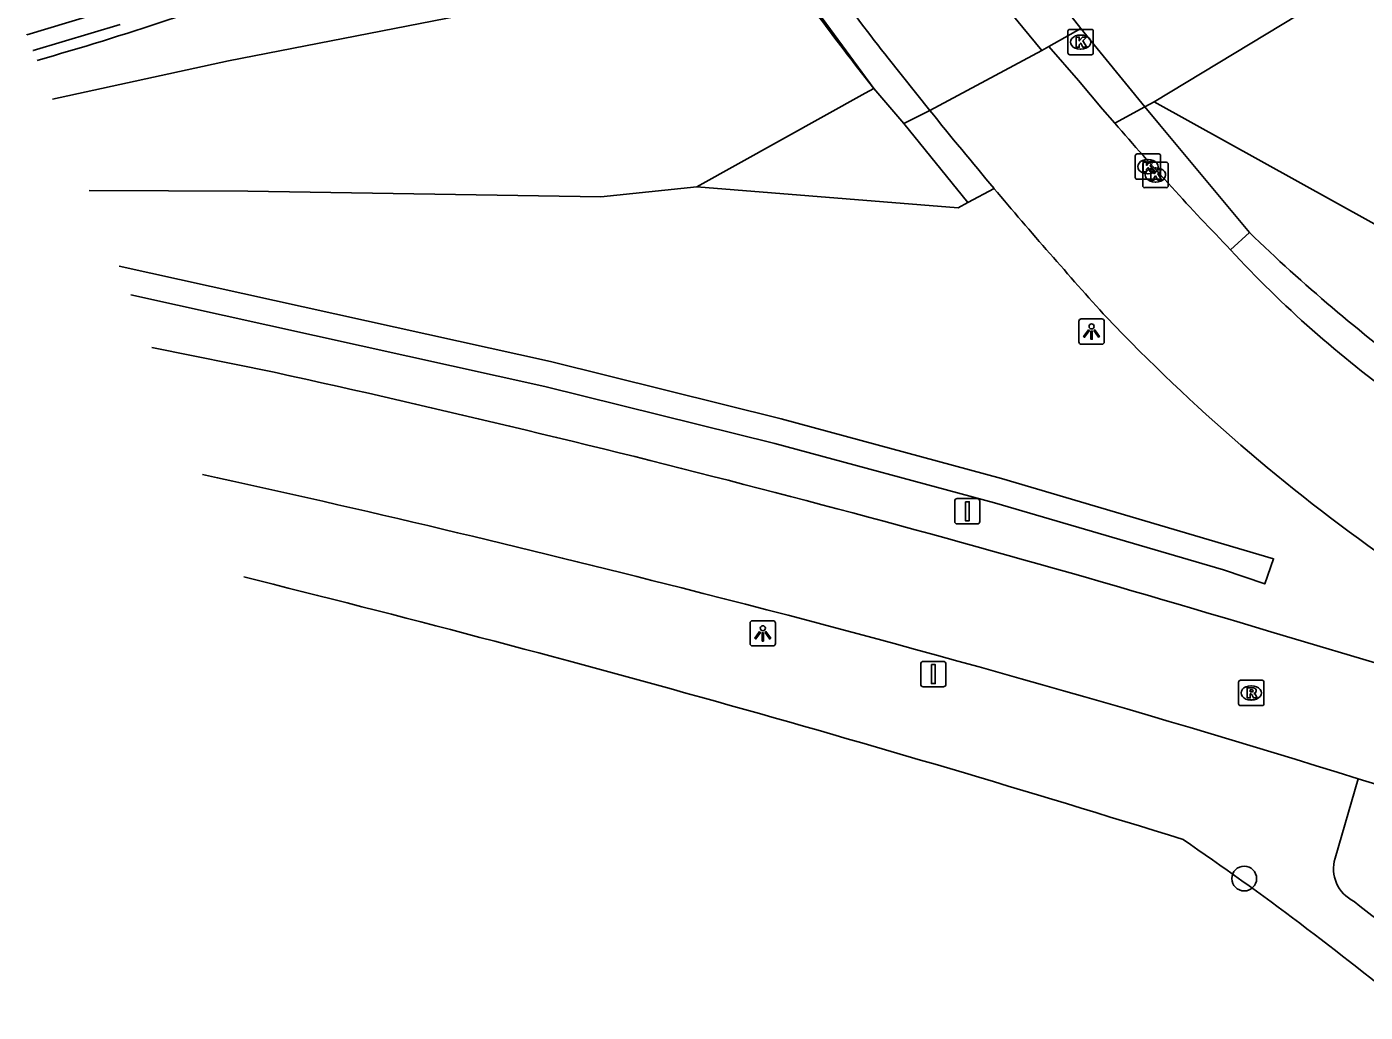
# Model space of a CAD drawing. Extents: x 155018 to 156648, y 383980 to 385733.
# Drawn here: x 155596.1 to 155648.9, y 384013.4 to 384052.3 of the extents above; entities that cross this region are included whole.
import ezdxf

# ---------------------------------------------------------------- set-up
doc = ezdxf.new("R2010")
doc.units = 0
for name, color, linetype in [('IMGEO_Berm_halfverhard', 7, 'Continuous'), ('IMGEO_Berm_open', 7, 'Continuous'), ('IMGEO_Boom', 7, 'Continuous'), ('IMGEO_Dek', 7, 'Continuous'), ('IMGEO_Groenvoorziening', 7, 'Continuous'), ('IMGEO_Hek', 7, 'Continuous'), ('IMGEO_Kolk', 7, 'Continuous'), ('IMGEO_Lichtpunt', 7, 'Continuous'), ('IMGEO_Rijbaan_lokaal_gesloten', 7, 'Continuous'), ('IMGEO_Rioolput', 7, 'Continuous'), ('IMGEO_Verkeersbordpaal', 7, 'Continuous'), ('IMGEO_Verkeerseiland_gesloten', 7, 'Continuous'), ('IMGEO_Voetpad_halfverhard', 7, 'Continuous'), ('IMGEO_Waterloop', 7, 'Continuous')]:
    doc.layers.add(name, color=color, linetype=linetype)

msp = doc.modelspace()

# ---------------------------------------------------------------- linework, layer by layer
at = {"layer": 'IMGEO_Berm_halfverhard'}
msp.add_arc((155691.931, 384093.413), 68.506, 225.95562, 233.31928, dxfattribs=at)
at = {"layer": 'IMGEO_Berm_open'}
for points in [[(155640.173, 384049.127), (155640.76, 384048.433), (155642.461, 384046.385), (155644.305, 384044.171)], [(155644.305, 384044.171), (155643.557, 384043.496)]]:
    msp.add_lwpolyline(points, dxfattribs=at)
at = {"layer": 'IMGEO_Boom'}
msp.add_circle((155644.095, 384018.706), 0.489, dxfattribs=at)
at = {"layer": 'IMGEO_Dek'}
msp.add_lwpolyline([(155629.008, 384050.475), (155629.5, 384049.847), (155630.674, 384048.467), (155631.698, 384048.991), (155636.115, 384051.35), (155636.396, 384051.508), (155637.652, 384052.215), (155636.55, 384053.638), (155636.041, 384054.265), (155633.995, 384056.9), (155631.735, 384060.031), (155629.205, 384063.89), (155628.43, 384065.179), (155627.694, 384066.405), (155625.337, 384070.693)], dxfattribs=at)
msp.add_arc((155712.568, 384115.772), 106.047, 214.14365, 218.00541, dxfattribs=at)
at = {"layer": 'IMGEO_Groenvoorziening'}
for points in [[(155640.544, 384049.327), (155665.636, 384064.506)], [(155597.12, 384049.434), (155604.059, 384050.94), (155620.185, 384054.1), (155624.414, 384056.04), (155624.8, 384056.251)], [(155629.5, 384049.847), (155624.8, 384056.251)], [(155636.55, 384053.638), (155637.652, 384052.215)], [(155622.523, 384045.972), (155629.158, 384049.663), (155629.5, 384049.847)], [(155629.5, 384049.847), (155630.674, 384048.467)], [(155640.544, 384049.327), (155640.173, 384049.127)], [(155664.644, 384036.558), (155660.419, 384038.3), (155640.544, 384049.327)], [(155622.523, 384045.972), (155618.728, 384045.587), (155604.821, 384045.809), (155598.562, 384045.828)], [(155633.197, 384045.356), (155632.824, 384045.154), (155622.523, 384045.972)]]:
    msp.add_lwpolyline(points, dxfattribs=at)
for centre, radius, start, end in [((155560.695, 384176.331), 130.386, 285.94279, 290.66744), ((155449.873, 383405.495), 643.978, 72.671045, 76.092574), ((155572.212, 383918.544), 123.163, 50.39311, 55.66167)]:
    msp.add_arc(centre, radius, start, end, dxfattribs=at)
at = {"layer": 'IMGEO_Hek'}
for points in [[(155636.55, 384053.638), (155637.652, 384052.215)], [(155637.652, 384052.215), (155640.173, 384049.127)], [(155629.5, 384049.847), (155629.008, 384050.475)], [(155629.5, 384049.847), (155630.674, 384048.467)], [(155630.674, 384048.467), (155633.197, 384045.356)]]:
    msp.add_lwpolyline(points, dxfattribs=at)
msp.add_arc((155712.568, 384115.772), 106.047, 214.14365, 218.00541, dxfattribs=at)
at = {"layer": 'IMGEO_Kolk'}
for p, q in [((155637.145, 384051.256), (155637.145, 384052.108)), ((155637.22, 384052.182), (155638.072, 384052.182)), ((155638.146, 384052.108), (155638.146, 384051.256)), ((155637.633, 384051.962), (155637.658, 384051.962)), ((155638.072, 384051.182), (155637.22, 384051.182)), ((155637.656, 384051.402), (155637.631, 384051.402)), ((155639.796, 384046.347), (155639.796, 384047.199)), ((155639.871, 384047.273), (155640.723, 384047.273)), ((155640.096, 384046.018), (155640.096, 384046.87)), ((155640.171, 384046.944), (155641.023, 384046.944)), ((155640.284, 384047.053), (155640.309, 384047.053)), ((155640.797, 384047.199), (155640.797, 384046.347)), ((155641.097, 384046.87), (155641.097, 384046.018)), ((155640.307, 384046.493), (155640.282, 384046.493)), ((155640.584, 384046.724), (155640.609, 384046.724)), ((155640.723, 384046.273), (155639.871, 384046.273)), ((155641.023, 384045.944), (155640.171, 384045.944)), ((155640.607, 384046.164), (155640.582, 384046.164))]:
    msp.add_line(p, q, dxfattribs=at)
for points in [[(155637.145, 384051.256), (155637.145, 384052.108)], [(155637.22, 384052.182), (155638.072, 384052.182)], [(155638.146, 384052.108), (155638.146, 384051.256)], [(155637.466, 384051.882), (155637.589, 384051.882), (155637.589, 384051.731), (155637.719, 384051.882), (155637.883, 384051.882), (155637.737, 384051.731), (155637.89, 384051.482), (155637.738, 384051.482), (155637.653, 384051.646), (155637.589, 384051.579), (155637.589, 384051.482), (155637.466, 384051.482), (155637.466, 384051.882)], [(155638.072, 384051.182), (155637.22, 384051.182)], [(155639.796, 384046.347), (155639.796, 384047.199)], [(155639.871, 384047.273), (155640.723, 384047.273)], [(155640.096, 384046.018), (155640.096, 384046.87)], [(155640.117, 384046.973), (155640.24, 384046.973), (155640.24, 384046.822), (155640.37, 384046.973), (155640.534, 384046.973), (155640.388, 384046.822), (155640.541, 384046.573), (155640.389, 384046.573), (155640.304, 384046.737), (155640.24, 384046.67), (155640.24, 384046.573), (155640.117, 384046.573), (155640.117, 384046.973)], [(155640.171, 384046.944), (155641.023, 384046.944)], [(155640.797, 384047.199), (155640.797, 384046.347)], [(155641.097, 384046.87), (155641.097, 384046.018)], [(155640.417, 384046.644), (155640.54, 384046.644), (155640.54, 384046.493), (155640.67, 384046.644), (155640.834, 384046.644), (155640.688, 384046.493), (155640.841, 384046.244), (155640.689, 384046.244), (155640.604, 384046.408), (155640.54, 384046.341), (155640.54, 384046.244), (155640.417, 384046.244), (155640.417, 384046.644)], [(155640.723, 384046.273), (155639.871, 384046.273)], [(155641.023, 384045.944), (155640.171, 384045.944)]]:
    msp.add_lwpolyline(points, dxfattribs=at)
for centre, start, end in [((155637.222, 384052.106), 91.552, 178.448), ((155637.222, 384052.106), 91.552, 178.448), ((155638.07, 384052.106), 1.552, 88.448), ((155638.07, 384052.106), 1.552, 88.448), ((155637.222, 384051.258), 181.552, 268.448), ((155637.222, 384051.258), 181.552, 268.448), ((155638.07, 384051.258), 271.552, 358.448), ((155638.07, 384051.258), 271.552, 358.448), ((155639.873, 384047.197), 91.552, 178.448), ((155639.873, 384047.197), 91.552, 178.448), ((155640.173, 384046.868), 91.552, 178.448), ((155640.173, 384046.868), 91.552, 178.448), ((155640.721, 384047.197), 1.552, 88.448), ((155640.721, 384047.197), 1.552, 88.448), ((155641.021, 384046.868), 1.552, 88.448), ((155641.021, 384046.868), 1.552, 88.448), ((155639.873, 384046.349), 181.552, 268.448), ((155639.873, 384046.349), 181.552, 268.448), ((155640.721, 384046.349), 271.552, 358.448), ((155640.721, 384046.349), 271.552, 358.448), ((155640.173, 384046.02), 181.552, 268.448), ((155640.173, 384046.02), 181.552, 268.448), ((155641.021, 384046.02), 271.552, 358.448), ((155641.021, 384046.02), 271.552, 358.448)]:
    msp.add_arc(centre, 0.0765, start, end, dxfattribs=at)
for centre, major_axis, ratio, start_param, end_param in [((155637.632, 384051.682), (-0.387, 0.002), 0.722429, 4.712389, 7.853982), ((155637.657, 384051.682), (-0.39, 0.002), 0.717154, 1.570796, 4.712389), ((155640.283, 384046.773), (-0.387, 0.002), 0.722429, 4.712389, 7.853982), ((155640.308, 384046.773), (-0.39, 0.002), 0.717154, 1.570796, 4.712389), ((155640.583, 384046.444), (-0.387, 0.002), 0.722429, 4.712389, 7.853982), ((155640.608, 384046.444), (-0.39, 0.002), 0.717154, 1.570796, 4.712389)]:
    msp.add_ellipse(centre, major_axis=major_axis, ratio=ratio, start_param=start_param, end_param=end_param, dxfattribs=at)
at = {"layer": 'IMGEO_Lichtpunt'}
for p, q in [((155637.579, 384040.674), (155637.579, 384039.867)), ((155637.579, 384040.674), (155637.579, 384039.867)), ((155638.481, 384040.769), (155637.673, 384040.769)), ((155638.481, 384040.769), (155637.673, 384040.769)), ((155638.575, 384039.867), (155638.575, 384040.674)), ((155638.575, 384039.867), (155638.575, 384040.674)), ((155637.673, 384039.773), (155638.481, 384039.773)), ((155637.673, 384039.773), (155638.481, 384039.773)), ((155625.522, 384028.871), (155624.714, 384028.871)), ((155625.522, 384028.871), (155624.714, 384028.871)), ((155624.62, 384028.776), (155624.62, 384027.969)), ((155624.62, 384028.776), (155624.62, 384027.969)), ((155625.616, 384027.969), (155625.616, 384028.776)), ((155625.616, 384027.969), (155625.616, 384028.776)), ((155624.714, 384027.875), (155625.522, 384027.875)), ((155624.714, 384027.875), (155625.522, 384027.875))]:
    msp.add_line(p, q, dxfattribs=at)
for points in [[(155637.953, 384040.338), (155637.992, 384040.31), (155637.804, 384040.048), (155637.766, 384040.075), (155637.953, 384040.338)], [(155638.055, 384040.29), (155638.102, 384040.29), (155638.102, 384039.968), (155638.055, 384039.968), (155638.055, 384040.29)], [(155638.165, 384040.31), (155638.203, 384040.337), (155638.39, 384040.075), (155638.351, 384040.047), (155638.165, 384040.31)], [(155624.994, 384028.44), (155625.033, 384028.412), (155624.845, 384028.15), (155624.807, 384028.177), (155624.994, 384028.44)], [(155625.096, 384028.392), (155625.143, 384028.392), (155625.143, 384028.07), (155625.096, 384028.07), (155625.096, 384028.392)], [(155625.206, 384028.412), (155625.244, 384028.439), (155625.431, 384028.177), (155625.392, 384028.149), (155625.206, 384028.412)]]:
    msp.add_lwpolyline(points, dxfattribs=at)
for centre in [(155638.078, 384040.472), (155625.119, 384028.574)]:
    msp.add_circle(centre, 0.0994, dxfattribs=at)
for centre, start, end in [((155637.673, 384040.674), 90, 180), ((155637.673, 384040.674), 90, 180), ((155638.481, 384040.674), 0, 90), ((155638.481, 384040.674), 0, 90), ((155637.673, 384039.867), 180, 270), ((155637.673, 384039.867), 180, 270), ((155638.481, 384039.867), 270, 0), ((155638.481, 384039.867), 270, 360), ((155624.714, 384028.776), 90, 180), ((155624.714, 384028.776), 90, 180), ((155625.522, 384028.776), 0, 90), ((155625.522, 384028.776), 0, 90), ((155624.714, 384027.969), 180, 270), ((155624.714, 384027.969), 180, 270), ((155625.522, 384027.969), 270, 0), ((155625.522, 384027.969), 270, 360)]:
    msp.add_arc(centre, 0.0946, start, end, dxfattribs=at)
at = {"layer": 'IMGEO_Rijbaan_lokaal_gesloten'}
for points in [[(155634.431, 384053.397), (155636.115, 384051.35)], [(155631.698, 384048.991), (155630.061, 384051.043)], [(155636.396, 384051.508), (155636.115, 384051.35), (155631.698, 384048.991)], [(155631.698, 384048.991), (155636.115, 384051.35)], [(155638.99, 384048.487), (155638.51, 384049.044), (155638.033, 384049.603), (155637.558, 384050.164), (155636.396, 384051.508)], [(155601.037, 384039.64), (155605.86, 384038.667)], [(155645.144, 384028.43), (155650.101, 384026.957)], [(155648.591, 384022.639), (155649.321, 384022.41), (155650.051, 384022.181)]]:
    msp.add_lwpolyline(points, dxfattribs=at)
for centre, radius, start, end in [((155712.369, 384115.352), 104.452, 214.0782, 218.00129), ((155781.549, 384169.896), 192.544, 218.89788, 220.0836), ((155733.901, 384130.75), 125.6, 220.91673, 224.00323), ((155776.373, 384165.523), 185.769, 220.0795, 222.16649), ((155675.395, 384072.695), 43.2, 222.5246, 234.4894), ((155692.8, 384092.408), 74.767, 223.62951, 234.80422), ((155493.1, 383525.462), 525.447, 73.18027, 77.60803), ((155477.987, 383465.016), 583.187, 75.711291, 77.618095), ((155497.868, 383539.357), 506.24, 72.67861, 75.81517)]:
    msp.add_arc(centre, radius, start, end, dxfattribs=at)
at = {"layer": 'IMGEO_Rioolput'}
for p, q in [((155643.87, 384025.598), (155643.87, 384026.45)), ((155643.945, 384026.524), (155644.797, 384026.524)), ((155644.358, 384026.304), (155644.383, 384026.304)), ((155644.871, 384026.45), (155644.871, 384025.598)), ((155644.381, 384025.744), (155644.356, 384025.744)), ((155644.797, 384025.524), (155643.945, 384025.524))]:
    msp.add_line(p, q, dxfattribs=at)
for points in [[(155643.87, 384025.598), (155643.87, 384026.45)], [(155643.945, 384026.524), (155644.797, 384026.524)], [(155644.871, 384026.45), (155644.871, 384025.598)], [(155644.459, 384026.222), (155644.207, 384026.224), (155644.207, 384025.824)], [(155644.207, 384025.824), (155644.331, 384025.824), (155644.331, 384025.986), (155644.342, 384025.986)], [(155644.385, 384026.143), (155644.331, 384026.143), (155644.331, 384026.062)], [(155644.331, 384026.062), (155644.383, 384026.062)], [(155644.389, 384025.957), (155644.46, 384025.824), (155644.6, 384025.824), (155644.535, 384025.95)], [(155644.797, 384025.524), (155643.945, 384025.524)]]:
    msp.add_lwpolyline(points, dxfattribs=at)
for centre, radius, start, end in [((155643.947, 384026.448), 0.0765, 91.552, 178.448), ((155643.947, 384026.448), 0.0765, 91.552, 178.448), ((155644.795, 384026.448), 0.0765, 1.552, 88.448), ((155644.795, 384026.448), 0.0765, 1.552, 88.448), ((155644.341, 384025.933), 0.0533, 26.0293, 88.6989), ((155644.367, 384026.251), 0.19, 274.7715, 282.9687), ((155644.391, 384026.047), 0.0964, 77.0061, 93.1865), ((155644.405, 384026.104), 0.0378, 276.6634, 79.6772), ((155644.458, 384026.112), 0.109, 350.3612, 89.416), ((155644.456, 384026.112), 0.112, 277.5842, 350.9817), ((155644.44, 384025.897), 0.108, 29.5134, 73.7905), ((155643.947, 384025.6), 0.0765, 181.552, 268.448), ((155643.947, 384025.6), 0.0765, 181.552, 268.448), ((155644.795, 384025.6), 0.0765, 271.552, 358.448), ((155644.795, 384025.6), 0.0765, 271.552, 358.448)]:
    msp.add_arc(centre, radius, start, end, dxfattribs=at)
for centre, major_axis, ratio, start_param, end_param in [((155644.357, 384026.024), (-0.387, 0.002), 0.722429, 4.712389, 7.853982), ((155644.382, 384026.024), (-0.39, 0.002), 0.717154, 1.570796, 4.712389)]:
    msp.add_ellipse(centre, major_axis=major_axis, ratio=ratio, start_param=start_param, end_param=end_param, dxfattribs=at)
at = {"layer": 'IMGEO_Verkeersbordpaal'}
for p, q in [((155632.783, 384033.686), (155633.573, 384033.686)), ((155633.573, 384033.686), (155632.783, 384033.686)), ((155632.683, 384032.786), (155632.683, 384033.586)), ((155632.683, 384033.586), (155632.683, 384032.786)), ((155633.673, 384033.586), (155633.673, 384032.786)), ((155633.673, 384032.786), (155633.673, 384033.586)), ((155633.573, 384032.686), (155632.783, 384032.686)), ((155632.783, 384032.686), (155633.573, 384032.686)), ((155631.345, 384026.364), (155631.345, 384027.164)), ((155631.345, 384027.164), (155631.345, 384026.364)), ((155631.445, 384027.264), (155632.235, 384027.264)), ((155632.235, 384027.264), (155631.445, 384027.264)), ((155632.335, 384027.164), (155632.335, 384026.364)), ((155632.335, 384026.364), (155632.335, 384027.164)), ((155632.235, 384026.264), (155631.445, 384026.264)), ((155631.445, 384026.264), (155632.235, 384026.264))]:
    msp.add_line(p, q, dxfattribs=at)
for points in [[(155633.103, 384033.561), (155633.253, 384033.561), (155633.253, 384032.811), (155633.103, 384032.811), (155633.103, 384033.561)], [(155631.765, 384027.139), (155631.915, 384027.139), (155631.915, 384026.389), (155631.765, 384026.389), (155631.765, 384027.139)]]:
    msp.add_lwpolyline(points, dxfattribs=at)
for centre, start, end in [((155632.783, 384033.586), 90, 180), ((155632.783, 384033.586), 90, 180), ((155633.573, 384033.586), 0, 90), ((155633.573, 384033.586), 360, 90), ((155632.783, 384032.786), 180, 270), ((155632.783, 384032.786), 180, 270), ((155633.573, 384032.786), 270, 0), ((155633.573, 384032.786), 270, 0), ((155631.445, 384027.164), 90, 180), ((155631.445, 384027.164), 90, 180), ((155632.235, 384027.164), 0, 90), ((155632.235, 384027.164), 360, 90), ((155631.445, 384026.364), 180, 270), ((155631.445, 384026.364), 180, 270), ((155632.235, 384026.364), 270, 0), ((155632.235, 384026.364), 270, 0)]:
    msp.add_arc(centre, 0.1, start, end, dxfattribs=at)
at = {"layer": 'IMGEO_Verkeerseiland_gesloten'}
for points in [[(155636.115, 384051.35), (155636.396, 384051.508), (155637.652, 384052.215), (155636.55, 384053.638), (155636.041, 384054.265), (155633.995, 384056.9), (155631.735, 384060.031), (155629.205, 384063.89), (155628.43, 384065.179), (155627.694, 384066.405), (155625.337, 384070.693), (155624.605, 384072.163), (155623.892, 384073.596), (155621.429, 384079.2)], [(155637.652, 384052.215), (155636.396, 384051.508)], [(155640.173, 384049.127), (155637.652, 384052.215)], [(155629.008, 384050.475), (155629.5, 384049.847), (155630.674, 384048.467), (155631.698, 384048.991)], [(155631.698, 384048.991), (155630.674, 384048.467)], [(155640.173, 384049.127), (155638.99, 384048.487)], [(155630.674, 384048.467), (155633.197, 384045.356)], [(155634.232, 384045.916), (155633.197, 384045.356)]]:
    msp.add_lwpolyline(points, dxfattribs=at)
msp.add_arc((155712.568, 384115.772), 106.047, 214.14365, 218.00541, dxfattribs=at)
at = {"layer": 'IMGEO_Voetpad_halfverhard'}
msp.add_lwpolyline([(155647.677, 384019.511), (155648.591, 384022.639)], dxfattribs=at)
for centre, radius, start, end in [((155649.041, 384019.094), 1.426, 163.0188, 244.5815), ((155655.246, 384025.605), 10.359, 228.8442, 255.2049)]:
    msp.add_arc(centre, radius, start, end, dxfattribs=at)
at = {"layer": 'IMGEO_Waterloop'}
for points in [[(155596.106, 384051.969), (155596.106, 384051.969), (155599.553, 384053.002), (155602.969, 384054.131), (155606.353, 384055.355), (155611.478, 384057.16), (155616.534, 384059.148), (155621.516, 384061.316), (155621.567, 384061.34), (155622.613, 384061.828), (155622.662, 384061.851), (155623.772, 384062.37), (155627.033, 384064.013), (155628.645, 384064.821), (155633.876, 384067.447), (155641.503, 384071.559), (155650.791, 384077.343), (155659.973, 384083.313), (155675.718, 384094.516), (155710.462, 384118.517), (155730.032, 384132.355)], [(155599.791, 384052.383), (155596.353, 384051.351), (155596.353, 384051.351)], [(155599.754, 384042.849), (155616.751, 384039.084), (155625.846, 384036.829), (155634.53, 384034.478)], [(155634.53, 384034.478), (155645.255, 384031.316), (155644.901, 384030.318), (155643.284, 384030.871), (155634.258, 384033.512), (155625.594, 384035.858), (155616.521, 384038.107), (155600.205, 384041.721)]]:
    msp.add_lwpolyline(points, dxfattribs=at)

doc.saveas('drawing.dxf')
